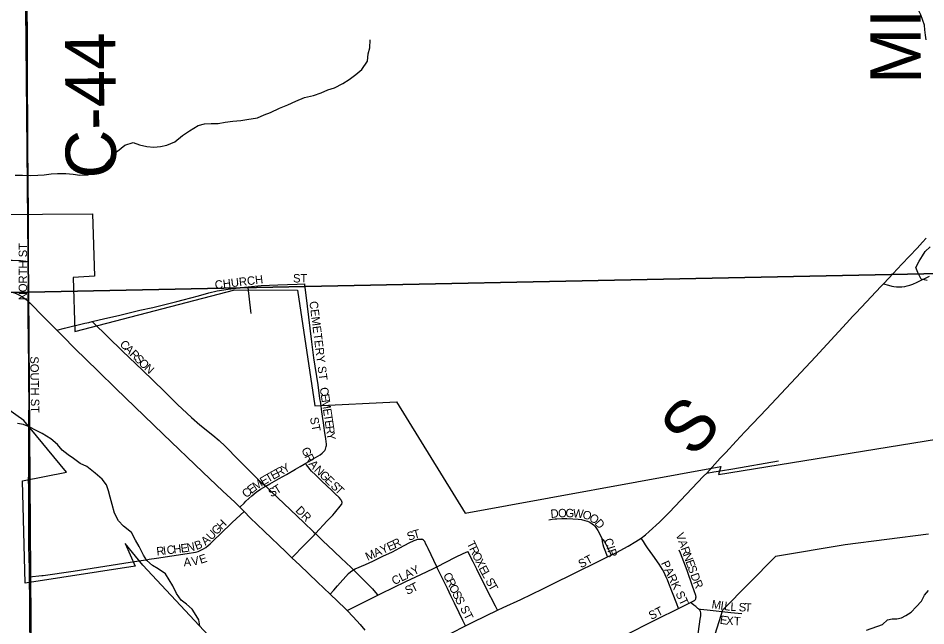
# Model space of a CAD drawing. Extents: x 1985906 to 2360102, y 891258 to 1222054.
# Drawn here: x 2150284 to 2155692, y 1002371 to 1005993 of the extents above; entities that cross this region are included whole.
import ezdxf

# ---------------------------------------------------------------- set-up
doc = ezdxf.new("R2010")
doc.units = 0
for name, color, linetype in [('GM_X_City_Street', 7, 'Continuous'), ('GM_X_City_Street_Text', 7, 'Continuous'), ('GM_X_Corporation', 7, 'Continuous'), ('GM_X_County_Road', 7, 'Continuous'), ('GM_X_County_Road_Text', 7, 'Continuous'), ('GM_X_Minor_River', 7, 'Continuous'), ('GM_X_Section', 7, 'Continuous'), ('GM_X_Township_Road', 7, 'Continuous'), ('GM_X_Township_Subdivision', 7, 'Continuous'), ('GM_X_Township_Subdivision_Text', 7, 'Continuous'), ('GM_X_US_Route', 7, 'Continuous')]:
    doc.layers.add(name, color=color, linetype=linetype)

msp = doc.modelspace()

# ---------------------------------------------------------------- linework, layer by layer
at = {"layer": 'GM_X_City_Street'}
for points in [[(2150345.6, 1004543.5), (2150345.5, 1004634.7), (2150345.2, 1004805.6)], [(2149604.5, 1004554.5), (2149608.6, 1004554.4), (2149679.7, 1004553.3), (2149793.5, 1004548.1), (2149842.2, 1004546.9), (2149939.6, 1004548.5), (2150069.7, 1004550.9), (2150248.8, 1004550.7), (2150297.5, 1004548.5), (2150313.7, 1004546.8), (2150345.6, 1004543.5)], [(2150343.7, 1004304.4), (2150344.7, 1004373.6), (2150345.7, 1004436.5), (2150345.6, 1004543.5)], [(2151672, 1004232), (2151669.5, 1004248.5), (2151654.4, 1004388), (2151653.9, 1004392)], [(2150348.1, 1003590.7), (2150348.5, 1003637.3), (2150348.7, 1003679.8), (2150348.8, 1003706.7), (2150348.9, 1003736.2), (2150348.5, 1003790.1), (2150347.9, 1003867.4), (2150347.2, 1003953.3), (2150346.6, 1004033.2), (2150345.1, 1004111.3), (2150344.1, 1004169.1), (2150343.7, 1004304.4)], [(2150514.5, 1004133.7), (2150560.6, 1004144.9), (2150680.7, 1004174.1)], [(2150725.4, 1004185), (2150731.7, 1004178.7), (2150905.1, 1004007.9), (2151024, 1003895.4), (2151153.6, 1003770.4), (2151233.9, 1003690.6), (2151316.2, 1003612), (2151366.2, 1003569.8), (2151443.8, 1003508.4), (2151481, 1003476.5), (2151516.5, 1003442.7), (2151596, 1003360.1), (2151688.5, 1003270), (2151734.4, 1003223.2), (2151758.8, 1003203.2)], [(2151994.4, 1003338), (2152001.5, 1003341.8), (2152015.2, 1003350.1), (2152028.7, 1003358.5), (2152056.1, 1003373.8), (2152069.8, 1003381.8), (2152082.9, 1003390.5), (2152095.8, 1003400.2), (2152107.4, 1003411.3), (2152111.5, 1003416.8), (2152115.9, 1003424.6), (2152118.2, 1003432.5), (2152120, 1003439.5), (2152121.1, 1003446.9), (2152120.4, 1003454.5), (2152119.2, 1003470.3), (2152117.1, 1003486.5), (2152110.1, 1003534.7), (2152107.4, 1003550.7), (2152103.9, 1003581.7), (2152094.1, 1003647), (2152086.6, 1003697.3)], [(2151758.8, 1003203.2), (2151783.8, 1003218), (2151840, 1003250), (2151881.9, 1003274), (2151936.9, 1003305.7), (2151950.6, 1003313.4), (2151963.6, 1003320.8), (2151988.6, 1003334.9), (2151994.4, 1003338)], [(2152056.4, 1002920.5), (2152125.6, 1002997), (2152136.5, 1003008.9), (2152158.6, 1003031.6), (2152169.7, 1003043.4), (2152211.4, 1003093.5), (2152212.8, 1003096.2), (2152213.4, 1003099.7), (2152214.1, 1003103.7), (2152214.1, 1003108.4), (2152213.4, 1003111.1), (2152212.4, 1003113.8), (2152211.1, 1003116.4), (2152209.5, 1003118.5), (2152206.4, 1003123.1), (2152196.2, 1003135.4), (2152173, 1003158.6), (2152149.2, 1003180.8), (2152125.6, 1003203.2), (2152090.2, 1003236.6), (2152054.8, 1003270.3), (2152032.2, 1003293.7), (2152001.4, 1003329.9), (2151994.4, 1003338)], [(2153995.7, 1002894.2), (2154021.4, 1002914.2), (2154044.6, 1002933.3), (2154104.9, 1002988.8), (2154163.1, 1003046.5), (2154367.9, 1003263.8), (2154386.4, 1003281.5)], [(2151605.6, 1003077.4), (2151630, 1003102), (2151641.4, 1003113.5), (2151676.7, 1003146.8), (2151701.9, 1003167), (2151728.5, 1003185.3), (2151758.8, 1003203.2)], [(2151758.8, 1003203.2), (2151760.8, 1003201.6), (2151795.9, 1003167.8), (2151830.6, 1003133.3), (2151866.5, 1003099.9), (2151985.2, 1002987.1), (2152044.5, 1002931.1), (2152056.4, 1002920.5)], [(2151107.4, 1002774.4), (2151291.4, 1002801.5), (2151340.7, 1002809.7), (2151357.2, 1002814.5), (2151373, 1002821.3), (2151387.8, 1002829.5), (2151401.9, 1002838.8), (2151415.3, 1002849.1), (2151428, 1002860.2), (2151451.7, 1002883.7), (2151487.8, 1002917.6), (2151558.9, 1002986.5), (2151606.8, 1003031.6), (2151629.9, 1003053.4)], [(2153446.6, 1003001.9), (2153465.1, 1003006.1), (2153483.9, 1003008.9), (2153493.1, 1003009.6), (2153523.4, 1003010.3), (2153553, 1003011), (2153589.3, 1003009.7), (2153620.4, 1003006.8), (2153640.7, 1003003.9), (2153661, 1002998.9), (2153675.5, 1002994.8), (2153690.9, 1002988.5), (2153705, 1002979.4), (2153711.1, 1002974), (2153719.6, 1002965.3), (2153726.5, 1002956.6), (2153736.9, 1002940), (2153751.4, 1002914.2), (2153761.4, 1002891.6)], [(2151915.5, 1002776.6), (2151936.6, 1002798.4), (2151970.5, 1002833.5), (2152049.3, 1002913.6), (2152056.4, 1002920.5)], [(2152056.4, 1002920.5), (2152103.1, 1002874.3), (2152126.5, 1002852), (2152209.2, 1002774.3), (2152268.3, 1002718.2), (2152281.2, 1002705.1)], [(2152281.2, 1002705.1), (2152292.8, 1002710.7), (2152353.6, 1002735.9), (2152397.9, 1002757.5), (2152457.1, 1002786.1), (2152515.1, 1002812.4), (2152557.4, 1002835.1), (2152614.7, 1002865), (2152642.8, 1002879.2), (2152649.7, 1002882.1), (2152654.5, 1002884), (2152658.9, 1002885.4), (2152663.9, 1002887), (2152668.9, 1002887.7), (2152673.5, 1002888.3), (2152678.1, 1002888.6), (2152683.8, 1002888.6), (2152689.7, 1002887.3)], [(2152777.6, 1002723.1), (2152727.1, 1002831.8), (2152720.8, 1002844.5), (2152713.8, 1002858.7), (2152706.9, 1002872.8), (2152702.8, 1002877.6), (2152698.2, 1002881.7), (2152692.9, 1002885.4), (2152689.7, 1002887.3)], [(2153761.4, 1002891.6), (2153763.2, 1002874.5), (2153765, 1002863.7), (2153767, 1002855.5), (2153771.8, 1002841.5), (2153778.9, 1002822.3), (2153782.8, 1002812.6), (2153792.4, 1002791), (2153796.1, 1002782.5)], [(2153761.4, 1002891.6), (2153769.6, 1002883.9), (2153773.9, 1002878.7), (2153778.3, 1002871.9), (2153786, 1002858.7), (2153799.8, 1002829.4), (2153812.4, 1002801.8), (2153816.6, 1002792.6)], [(2153816.6, 1002792.6), (2153849.1, 1002808.7), (2153919.5, 1002846.9), (2153963.8, 1002874.6), (2153995.7, 1002894.2)], [(2154218.5, 1002474), (2154207.9, 1002501.5), (2154161.1, 1002623.1), (2154152, 1002645.9), (2154145.2, 1002662.1), (2154139.6, 1002674.9), (2154132.4, 1002689.1), (2154122.8, 1002706.2), (2154102.7, 1002739.1), (2154065, 1002792.4), (2154033.7, 1002836.3), (2154022.3, 1002853), (2154009.5, 1002872.8), (2153995.7, 1002894.2)], [(2154322, 1002531.9), (2154322.6, 1002536.3), (2154322.6, 1002539.1), (2154322.7, 1002541.5), (2154320.9, 1002551), (2154302.7, 1002606.6), (2154269.8, 1002700), (2154240.6, 1002778.7), (2154230.1, 1002804.2), (2154221.6, 1002822.8)], [(2152777.6, 1002723.1), (2152890.7, 1002781.1), (2152936, 1002801.8), (2152963.9, 1002814.1)], [(2153140.5, 1002463.7), (2153127.6, 1002488.9), (2153075.1, 1002591.4), (2153017.1, 1002708.8), (2152995.6, 1002752.9), (2152963.9, 1002814.1)], [(2153140.5, 1002463.7), (2153174.1, 1002479.8), (2153278.4, 1002528.3), (2153409.7, 1002592.6), (2153494.2, 1002633.9), (2153571.3, 1002671.6), (2153771.8, 1002770.5), (2153796.1, 1002782.5)], [(2153796.1, 1002782.5), (2153816.6, 1002792.6)], [(2152426.6, 1002554.1), (2152446.3, 1002563.8), (2152520.4, 1002599.4), (2152594.8, 1002634.7), (2152684.2, 1002676.8), (2152758.2, 1002713), (2152777.6, 1002723.1)], [(2152948.6, 1002371.1), (2152933.6, 1002402.9), (2152912.2, 1002448.1), (2152883.7, 1002506.9), (2152862.6, 1002550.3), (2152841.2, 1002593.8), (2152812.1, 1002652.7), (2152782.8, 1002711.9), (2152777.6, 1002723.1)], [(2152143, 1002559.2), (2152165.6, 1002584.5), (2152187.5, 1002608.9), (2152253.1, 1002682.6), (2152265, 1002693.9), (2152278, 1002703.6), (2152281.2, 1002705.1)], [(2152281.2, 1002705.1), (2152325.7, 1002660.4), (2152382.8, 1002602.9), (2152395, 1002591.7), (2152423.4, 1002557.9), (2152426.6, 1002554.1)], [(2152244.1, 1002462), (2152284.4, 1002482.3), (2152426.6, 1002554.1)], [(2154218.5, 1002474), (2154221.6, 1002475.6), (2154289.4, 1002510.1)], [(2154289.4, 1002510.1), (2154310, 1002520.5), (2154312.2, 1002521.9), (2154313.6, 1002522.8), (2154318.1, 1002526.1), (2154320.2, 1002528.5), (2154322, 1002531.9)], [(2154337.3, 1002471.8), (2154333.5, 1002475.3), (2154320.8, 1002486.2), (2154309.6, 1002495), (2154298.2, 1002503.5), (2154289.4, 1002510.1)], [(2152948.6, 1002371.1), (2152996.2, 1002394.9), (2153140.5, 1002463.7)], [(2153163.2, 1001952.5), (2153165.9, 1001953.7), (2153298.2, 1002018.1), (2153591.9, 1002161.8), (2153723.4, 1002228), (2153884.6, 1002307.6), (2154089.2, 1002410.3), (2154218.5, 1002474)], [(2154042.1, 1001935.9), (2154071.2, 1001949.7), (2154204, 1002014.8), (2154223.3, 1002025.8), (2154237.9, 1002034.7), (2154246.3, 1002040.3), (2154259.3, 1002050.4), (2154271.4, 1002061.5), (2154282.1, 1002074.1), (2154290.9, 1002088), (2154298.1, 1002102.8), (2154303.8, 1002118.3), (2154308.4, 1002134.1), (2154314.8, 1002166.4), (2154327.2, 1002264.5), (2154348.5, 1002411.2), (2154350.7, 1002430.5), (2154351.1, 1002448), (2154349.4, 1002457.1), (2154345.9, 1002463.6), (2154342.9, 1002466.7), (2154337.3, 1002471.8)], [(2154337.3, 1002471.8), (2154350.2, 1002470.6), (2154389.8, 1002466.9), (2154529.4, 1002451.5), (2154595.1, 1002443.8)], [(2152508.1, 1002141.1), (2152573.2, 1002180.9), (2152592.8, 1002192), (2152629, 1002210.6), (2152717, 1002255.2), (2152864.2, 1002328.1), (2152948.6, 1002371.1)]]:
    msp.add_lwpolyline(points, dxfattribs=at)
at = {"layer": 'GM_X_Corporation'}
for points in [[(2149235.5, 1004817.2), (2150726.1, 1004827.3), (2150738, 1004454.7), (2150612.1, 1004447.4), (2150621.4, 1004125.4), (2151575.3, 1004373.6), (2151949.4, 1004371.2), (2152052.5, 1003682.3), (2152538.8, 1003706.8), (2152946.8, 1003041.9), (2154470, 1003320.1), (2154456.5, 1003272.1), (2155755.3, 1003484.2)], [(2152005.6, 1001683.2), (2151027.3, 1002733.5), (2150922.1, 1002861), (2150981.9, 1002726.5), (2150326, 1002626.1), (2150309, 1003235.6), (2150571.2, 1003286.5), (2150317.2, 1003594.5), (2149265.4, 1004339.5)], [(2155708.4, 1002918.1), (2155212.1, 1002853.9), (2154795.6, 1002785.2), (2154479.8, 1002465.4), (2154280.3, 1001826.7)]]:
    msp.add_lwpolyline(points, dxfattribs=at)
at = {"layer": 'GM_X_County_Road'}
for points in [[(2150345.2, 1004818.8), (2150342.5, 1005234.9), (2150338.6, 1006218.6), (2150337.6, 1006383.1), (2150335.5, 1006710.2), (2150332.1, 1007153), (2150321.9, 1007628.3), (2150318.4, 1007795.3), (2150315.5, 1007937.1), (2150312.3, 1008087.5), (2150311.4, 1008149.7)], [(2150345.2, 1004805.6), (2150345.2, 1004818.8)], [(2155439.3, 1004409.6), (2155470.8, 1004443), (2155550, 1004526.3), (2155640.2, 1004621.4), (2155673.1, 1004657.9), (2155694.2, 1004682)], [(2155439.3, 1004409.6), (2155470.1, 1004401.3), (2155489.9, 1004396), (2155501.4, 1004393.9), (2155516.6, 1004391.8), (2155533.5, 1004390.8), (2155549.7, 1004391.1), (2155566.9, 1004393.5), (2155580.2, 1004396.7), (2155596.2, 1004401), (2155615.1, 1004408.4), (2155639.5, 1004419.2), (2155713.9, 1004454.2)], [(2154386.4, 1003281.5), (2154467.2, 1003369.7), (2154499.8, 1003405.1), (2154562.4, 1003472.3), (2154614, 1003526.9), (2154660.9, 1003576.5), (2154743.2, 1003663), (2155033.9, 1003975.3), (2155218.8, 1004174.9), (2155256.9, 1004216.1), (2155274.1, 1004234.3), (2155338, 1004302.1), (2155394.2, 1004361.7), (2155426.4, 1004396), (2155439.3, 1004409.6)], [(2150346.4, 1003241.7), (2150346.8, 1003274.3), (2150346.7, 1003321.2), (2150346.7, 1003376.8), (2150347.1, 1003504.4), (2150348.1, 1003590.7)], [(2150352, 1002662.5), (2150351.2, 1002710.9), (2150348.5, 1002848), (2150347.6, 1002894.9), (2150347.4, 1002907.4), (2150347, 1003192.7), (2150346.4, 1003241.7)], [(2150388.5, 999860.8), (2150386.1, 1000032.9), (2150382.5, 1000229.7), (2150378.4, 1000475.6), (2150374, 1000754.3), (2150369.8, 1001000.4), (2150367.3, 1001197.1), (2150364.1, 1001410.3), (2150362.6, 1001492.2), (2150360.4, 1001557.9), (2150360.6, 1001590.5), (2150358.7, 1001705.4), (2150358.3, 1001803.7), (2150357.5, 1001929.4), (2150356.9, 1002049.7), (2150356.3, 1002117.8), (2150354.8, 1002307.9), (2150354.6, 1002361.1), (2150352.8, 1002511.1), (2150352, 1002662.5)]]:
    msp.add_lwpolyline(points, dxfattribs=at)
at = {"layer": 'GM_X_Minor_River'}
for points in [[(2155694.2, 1005863), (2155690.1, 1005891.1), (2155686.1, 1005923.2), (2155684, 1005951.3), (2155673.9, 1005979.4), (2155661.9, 1006013.5), (2155637.8, 1006059.6), (2155631.7, 1006095.7), (2155591.6, 1006119.7), (2155573.5, 1006153.8), (2155551.4, 1006183.9), (2155547.4, 1006224), (2155535.3, 1006250.1), (2155535.2, 1006278.2), (2155537.2, 1006308.3), (2155545.1, 1006338.5), (2155551, 1006364.6), (2155561, 1006396.7), (2155568.9, 1006426.9), (2155568.8, 1006469), (2155564.8, 1006497.1), (2155558.7, 1006527.2)], [(2150266.5, 1005056.3), (2150310.7, 1005056.7), (2150354.8, 1005055), (2150401, 1005057.4), (2150439.1, 1005059.7), (2150481.2, 1005064.1), (2150519.4, 1005066.4), (2150567.6, 1005066.8), (2150611.8, 1005063.1), (2150652, 1005057.4), (2150700.1, 1005059.8), (2150750.2, 1005074.3), (2150792.1, 1005104.8), (2150827.8, 1005149.2), (2150875.6, 1005199.8), (2150919.4, 1005236.3), (2150969.5, 1005252.8), (2151007.8, 1005237), (2151050, 1005227.3), (2151092.2, 1005223.7), (2151132.3, 1005228), (2151170.4, 1005236.3), (2151218.4, 1005256.8), (2151262.3, 1005293.3), (2151304.2, 1005321.8), (2151356.1, 1005352.3), (2151394.2, 1005362.7), (2151434.3, 1005365), (2151476.5, 1005365.3), (2151516.5, 1005373.7), (2151562.7, 1005378.1), (2151610.8, 1005382.5), (2151646.9, 1005388.8), (2151709.1, 1005399.4), (2151749.1, 1005415.8), (2151787.1, 1005430.1), (2151841.1, 1005456.7), (2151891.1, 1005477.1), (2151939.1, 1005497.6), (2151991.1, 1005520.1), (2152043.2, 1005532.6), (2152089.2, 1005547), (2152129.2, 1005565.4), (2152169.3, 1005577.8), (2152219.3, 1005604.3), (2152257.2, 1005626.7), (2152295.1, 1005657.1), (2152331, 1005687.5), (2152364.7, 1005736), (2152370.3, 1005780.2), (2152380.1, 1005816.4), (2152381.7, 1005864.6)], [(2155699.3, 1004429.4), (2155663.3, 1004437.4), (2155645.2, 1004477.5), (2155633.1, 1004507.6), (2155653.1, 1004543.8), (2155673, 1004575.9), (2155689, 1004602.1), (2155716.9, 1004630.3)], [(2151367.3, 1002370.9), (2151361.4, 1002406.6), (2151345.1, 1002432.8), (2151320.4, 1002470.9), (2151288, 1002500.7), (2151255.7, 1002524.6), (2151227.2, 1002564.5), (2151204.7, 1002610.5), (2151184.4, 1002644.5), (2151162, 1002680.4), (2151117.6, 1002710.2), (2151085.3, 1002730), (2151050.9, 1002759.8), (2151030.5, 1002791.8), (2151006, 1002843.8), (2150983.6, 1002881.7), (2150959.1, 1002927.7), (2150912.6, 1002965.5), (2150882.3, 1002997.4), (2150857.8, 1003043.3), (2150843.3, 1003093.4), (2150832.9, 1003137.5), (2150822.5, 1003175.6), (2150810.2, 1003211.6), (2150783.8, 1003245.5), (2150743.3, 1003281.3), (2150692.8, 1003321.1), (2150654.5, 1003338.8), (2150614.1, 1003368.6), (2150581.8, 1003390.4), (2150545.4, 1003418.2), (2150519, 1003452.2), (2150478.6, 1003486), (2150428.1, 1003517.7), (2150395.9, 1003533.5), (2150349.5, 1003557.2), (2150315.3, 1003571), (2150281.1, 1003576.7)], [(2155338.6, 1002345.8), (2155433.7, 1002378.9), (2155463.7, 1002407), (2155491.7, 1002413.1), (2155519.7, 1002413.2), (2155547.7, 1002419.3), (2155573.7, 1002433.4), (2155605.6, 1002451.6), (2155633.6, 1002483.8), (2155665.5, 1002517.9), (2155683.5, 1002554.1), (2155707.4, 1002582.3)]]:
    msp.add_lwpolyline(points, dxfattribs=at)
at = {"layer": 'GM_X_Section'}
for points in [[(2150295.3, 1009657.4), (2155743.2, 1009853), (2155778.2, 1004472), (2150345.7, 1004360.6)], [(2144878.5, 1009582.1), (2147728.3, 1009573.8), (2150295.3, 1009657.4), (2150345.7, 1004360.6), (2144923, 1004275.3)], [(2150345.7, 1004360.6), (2155778.2, 1004472), (2155840.8, 999083.9), (2153171.1, 999095.6), (2150383.8, 999036.3)], [(2144923, 1004275.3), (2150345.7, 1004360.6), (2150383.8, 999036.3), (2144919.1, 998954.5)]]:
    msp.add_lwpolyline(points, close=True, dxfattribs=at)
at = {"layer": 'GM_X_Township_Road'}
for points in [[(2154386.4, 1003281.5), (2154429.8, 1003288.7), (2154468.9, 1003295.2), (2154541.3, 1003307.3), (2154814.4, 1003354.3)], [(2150352, 1002662.5), (2150426, 1002670.6), (2150432.3, 1002671.3), (2150611.1, 1002697.9), (2150952.1, 1002750.6), (2151056, 1002767)], [(2151056, 1002767), (2151065.5, 1002768.5), (2151107.4, 1002774.4)]]:
    msp.add_lwpolyline(points, dxfattribs=at)
at = {"layer": 'GM_X_Township_Subdivision'}
for points in [[(2150725.4, 1004185), (2150801, 1004203.5), (2150881.5, 1004221.7), (2150961.5, 1004241.1), (2151009.6, 1004252), (2151086, 1004269.2), (2151166.7, 1004289), (2151229.3, 1004304.3), (2151267.5, 1004313.9), (2151313.4, 1004326.5), (2151357.9, 1004338.7), (2151420.8, 1004356.8), (2151470, 1004367), (2151535.3, 1004377.6), (2151633.5, 1004390.1), (2151653.9, 1004392)], [(2151653.9, 1004392), (2151732.1, 1004399.2), (2151831.1, 1004403.9), (2151946.5, 1004407.4), (2151991.6, 1004408.8)], [(2152034.3, 1004063.4), (2152023.5, 1004146.2), (2152008.6, 1004276), (2151991.9, 1004404.6), (2151991.6, 1004408.8)], [(2150680.7, 1004174.1), (2150704.9, 1004180), (2150725.4, 1004185)], [(2152086.6, 1003697.3), (2152082.3, 1003725.8), (2152071, 1003806.8), (2152046.6, 1003968.2), (2152034.3, 1004063.4)]]:
    msp.add_lwpolyline(points, dxfattribs=at)
at = {"layer": 'GM_X_US_Route'}
for points in [[(2149355.6, 1004353.1), (2149460.8, 1004355.6), (2149594.7, 1004358), (2149610, 1004358.2), (2149757.1, 1004359.6), (2149937.2, 1004360.7), (2150150.1, 1004366.1), (2150198.8, 1004365.4), (2150231, 1004362.6), (2150246.7, 1004359.7), (2150262, 1004355.5), (2150276.9, 1004349.9), (2150291.2, 1004342.8), (2150305, 1004334.6), (2150330.9, 1004315.5), (2150343.7, 1004304.4)], [(2150343.7, 1004304.4), (2150355.3, 1004294.2), (2150436, 1004213), (2150514.5, 1004133.7), (2150551.3, 1004096.5), (2150620.5, 1004026.9), (2150759.9, 1003888.8), (2150865.5, 1003786.1), (2151148.8, 1003514.2), (2151383.7, 1003286.3), (2151502.6, 1003174), (2151574.4, 1003107.6), (2151605.6, 1003077.4), (2151621.1, 1003062.4), (2151629.9, 1003053.4), (2151666.5, 1003015.5), (2151749.2, 1002936), (2151879.3, 1002811.6), (2151915.5, 1002776.6), (2151961.7, 1002732), (2152068.5, 1002630.4), (2152143, 1002559.2), (2152186.8, 1002517.5), (2152234.1, 1002472.3), (2152244.1, 1002462), (2152280, 1002425.1), (2152321.4, 1002378.6), (2152350.1, 1002345)]]:
    msp.add_lwpolyline(points, dxfattribs=at)

# ---------------------------------------------------------------- texts
at = {"layer": 'GM_X_City_Street_Text'}
for s, rotation, p in [('NORTH ST', 90, (2150337.1, 1004311.3)), ('C', 315.0258, (2150885.5, 1004045.2)), ('A', 315.031, (2150913.5, 1004017.2)), ('R', 315.0172, (2150944.7, 1003986.1)), ('SOUTH ST', 270.8536, (2150355.9, 1003977.1)), ('S', 315.0295, (2150972.7, 1003958.1)), ('O', 315.493, (2150997.9, 1003932.9)), ('N', 318.1573, (2151031.1, 1003900.3)), ('C', 278.58, (2152080.5, 1003789.3)), ('E', 278.5837, (2152086.5, 1003750.1)), ('M', 278.5745, (2152091.7, 1003715.3)), ('E', 278.5837, (2152099.6, 1003663.1)), ('T', 278.5551, (2152104.8, 1003628.3)), ('ST', 280.6135, (2152022.4, 1003610.8)), ('E', 278.5895, (2152110.1, 1003593.4)), ('R', 278.58, (2152115.3, 1003558.6)), ('Y', 278.5862, (2152121.2, 1003519.5)), ('G', 294.8835, (2151969.9, 1003421.9)), ('R', 294.9057, (2151988.4, 1003381.9)), ('R', 29.0136, (2151834.7, 1003257.9)), ('Y', 31.4475, (2151871.3, 1003278.2)), ('A', 309.2482, (2152012.3, 1003334.5)), ('N', 315.6044, (2152044.3, 1003295.9)), ('E', 31.1887, (2151743.5, 1003205.4)), ('T', 29.6093, (2151773.3, 1003223.5)), ('E', 28.8622, (2151803.7, 1003240.8)), ('G', 315.732, (2152075.8, 1003265)), ('E', 315.7395, (2152107.3, 1003234.3)), ('E', 38.5147, (2151673.1, 1003155.6)), ('M', 33.1773, (2151699.7, 1003176.8)), ('T', 31.6123, (2151824.2, 1003154.5)), ('S', 315.7219, (2152142, 1003200.5)), ('T', 315.7395, (2152167.2, 1003176)), ('C', 39.5475, (2151642.8, 1003130.5)), ('S', 30.1719, (2151792.6, 1003136.1)), ('DR', 315, (2151932.7, 1003055.2)), ('D', 5.6693, (2153458.5, 1003013.6)), ('O', 0.5356, (2153501.1, 1003017.9)), ('G', 359.7377, (2153544.9, 1003018.3)), ('W', 355.1861, (2153587.9, 1003018.1)), ('O', 344.0816, (2153642.4, 1003013.8)), ('O', 326.3402, (2153681, 1003003.4)), ('H', 44.9923, (2151497.1, 1002940.9)), ('D', 310.4899, (2153714.9, 1002981.4)), ('U', 44.8237, (2151434.6, 1002878.6)), ('G', 45.0072, (2151466, 1002909.8)), ('S', 22.3467, (2152612.7, 1002876.6)), ('T', 15.037, (2152643.7, 1002889.4)), ('V', 290.0111, (2154200.9, 1002915.3)), ('B', 20.4503, (2151345.7, 1002822.6)), ('A', 42.5153, (2151400.6, 1002847.4)), ('E', 24.5026, (2152494.8, 1002816.3)), ('R', 26.239, (2152528.3, 1002831.6)), ('T', 295.2331, (2152955.4, 1002863.3)), ('CIR', 287.6505, (2153774.2, 1002884.2)), ('A', 290.0093, (2154216, 1002874)), ('R', 7.0226, (2151110.9, 1002789.5)), ('I', 7.034, (2151150.3, 1002794.4)), ('C', 7.0371, (2151172.1, 1002797)), ('H', 7.0329, (2151211.4, 1002801.9)), ('E', 7.2357, (2151255.3, 1002807.3)), ('N', 10.3545, (2151293.1, 1002812.2)), ('M', 24.4959, (2152366.6, 1002757.9)), ('A', 24.4928, (2152414.7, 1002779.8)), ('Y', 24.4955, (2152454.7, 1002798.1)), ('R', 295.2128, (2152970.4, 1002831.5)), ('R', 290.0223, (2154231, 1002832.6)), ('A', 4.299, (2151271.5, 1002725.6)), ('V', 11.0127, (2151321.7, 1002729.7)), ('E', 18.6795, (2151371.9, 1002740)), ('O', 295.233, (2152987.3, 1002795.7)), ('X', 295.6333, (2153006.2, 1002755.5)), ('ST', 28.0717, (2153637.6, 1002713.6)), ('N', 290.0111, (2154244.6, 1002795.4)), ('E', 290.0168, (2154259.6, 1002754.1)), ('CLAY', 26.565, (2152524.6, 1002612.6)), ('E', 297.8208, (2153026.2, 1002714)), ('PARK ST', 295.6752, (2154112.4, 1002744.9)), ('S', 290.0205, (2154271.7, 1002721)), ('C', 296.071, (2152814.5, 1002674.2)), ('L', 298.4486, (2153042.9, 1002682.3)), ('D', 290.0093, (2154288.3, 1002675.5)), ('S', 23.4604, (2152601.7, 1002555.2)), ('T', 26.2217, (2152636.4, 1002570.3)), ('R', 296.0491, (2152831.9, 1002638.7)), ('O', 296.0688, (2152849.3, 1002603.1)), ('S', 298.5046, (2153066, 1002639.7)), ('T', 298.484, (2153082.8, 1002608.8)), ('R', 292.7077, (2154304.2, 1002631.8)), ('S', 296.0752, (2152868.7, 1002563.5)), ('S', 297.857, (2152884.9, 1002530.4)), ('M', 351.6458, (2154413.5, 1002477)), ('I', 351.6777, (2154465.7, 1002469.4)), ('L', 352.1994, (2154488, 1002466.1)), ('L', 355.9951, (2154526.5, 1002461)), ('S', 357.8696, (2154576.5, 1002457.9)), ('T', 357.889, (2154611.7, 1002456.6)), ('ST', 296.5651, (2152915.7, 1002476.4)), ('ST', 26.565, (2154055.8, 1002405.8)), ('E', 351.6651, (2154462.2, 1002384.1)), ('X', 355.4057, (2154500.5, 1002378.6)), ('T', 359.3135, (2154548.1, 1002374.9))]:
    msp.add_text(s, height=50, rotation=rotation, dxfattribs=at).set_placement(p)
at = {"layer": 'GM_X_County_Road_Text'}
for s, rotation, p in [('MILLBORNE', 90.1149, (2155662.4, 1005601.7)), ('C-44', 90.3394, (2150867.6, 1005038.4)), ('S', 46.7843, (2154303, 1003365.9))]:
    msp.add_text(s, height=300, rotation=rotation, dxfattribs=at).set_placement(p)
at = {"layer": 'GM_X_Township_Subdivision_Text'}
for s, rotation, p in [('CHURCH', 6.8815, (2151458.6, 1004377.9)), ('ST', 0, (2151921.7, 1004417.6)), ('CEMETERY ST', 277.1995, (2152019, 1004303.4))]:
    msp.add_text(s, height=50, rotation=rotation, dxfattribs=at).set_placement(p)

doc.saveas('drawing.dxf')
